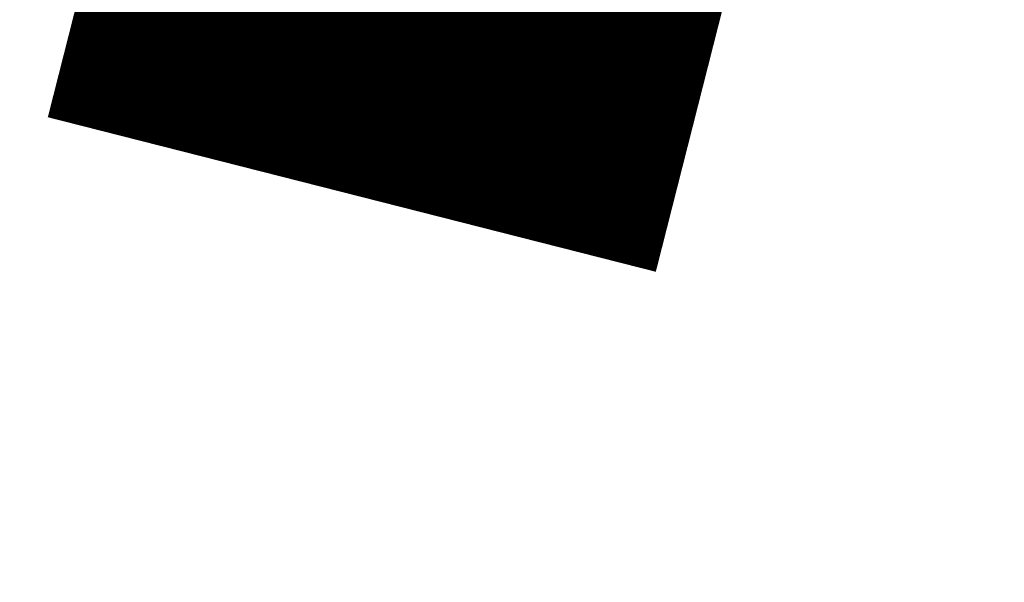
# Model space of a CAD drawing. Header units: metres. Extents: x 163543 to 168130, y 402678 to 405437.
# Tile 235 of 656: x 165464.767 to 165464.9239, y 403880.7826 to 403880.8723. Entities that reach past the tile are written whole.
import ezdxf

# ---------------------------------------------------------------- set-up
doc = ezdxf.new("R2010")
doc.units = ezdxf.units.M
for name, color, linetype, lineweight in [('X-CA190022.004-UO-BGT_Ondergrond$0$GE_316_WGDFietspad_Vlak_GEM', 253, 'Continuous', 9), ('X-CA190022.004-UO-BGT_Ondergrond$0$GE_367_OWGBerm_groenvoorziening_grasenk_GEM', 253, 'Continuous', 9), ('X-CA190022.004-UO-DWM_Snelfietsroute$0$N-WE-VW-MARKERING_LANGS_STREEP_DOORGETROKKEN_010-G', 7, 'Continuous', 0)]:
    doc.layers.add(name, color=color, linetype=linetype, lineweight=lineweight)

msp = doc.modelspace()

# ---------------------------------------------------------------- linework, layer by layer
at = {"layer": 'X-CA190022.004-UO-BGT_Ondergrond$0$GE_316_WGDFietspad_Vlak_GEM', "extrusion": (0, 0, -1)}
msp.add_arc((-165522.92416, 403866.25571), 59.70283, 9.2339609, 18.3617222, dxfattribs=at)
at = {"layer": 'X-CA190022.004-UO-BGT_Ondergrond$0$GE_367_OWGBerm_groenvoorziening_grasenk_GEM'}
msp.add_arc((165522.92416, 403866.25571), 59.70283, 161.6382778, 170.7660391, dxfattribs=at)
at = {"layer": 'X-CA190022.004-UO-DWM_Snelfietsroute$0$N-WE-VW-MARKERING_LANGS_STREEP_DOORGETROKKEN_010-G', "const_width": 0.1, "flags": 128}
msp.add_lwpolyline([(165464.81992, 403880.84439), (165464.83489, 403880.90329), (165465.11607, 403881.90811), (165465.42102, 403882.90571), (165465.74955, 403883.89552), (165466.10146, 403884.87699), (165466.47656, 403885.84955), (165466.8746, 403886.81267), (165467.29536, 403887.76581), (165467.73859, 403888.70842), (165468.20423, 403889.64041), (165468.42546, 403890.06458), (165468.69083, 403890.55897), (165469.20037, 403891.46785), (165469.73071, 403892.36315), (165470.28207, 403893.24534), (165470.85415, 403894.11394), (165471.44659, 403894.96846), (165472.05907, 403895.80842), (165472.69121, 403896.63336), (165473.34265, 403897.44281), (165474.01301, 403898.23632), (165474.70195, 403899.0135), (165475.3621, 403899.72458)], dxfattribs=at)

doc.saveas('drawing.dxf')
